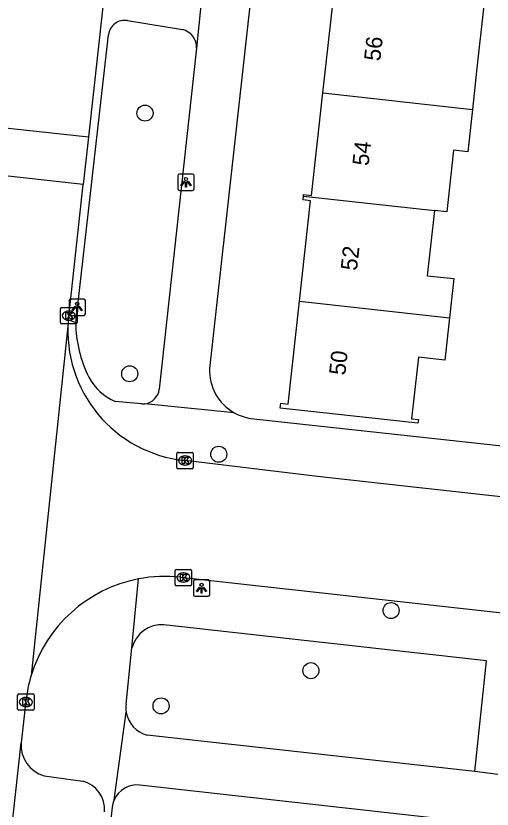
# Model space of a CAD drawing. Extents: x 161928 to 163055, y 386475 to 387428.
# Drawn here: x 162690.3 to 162719.36, y 387082.94 to 387131.37 of the extents above; entities that cross this region are included whole.
import ezdxf

# ---------------------------------------------------------------- set-up
doc = ezdxf.new("R2010")
doc.units = 0
for name, color, linetype in [('IMGEO_Boom', 7, 'Continuous'), ('IMGEO_Kolk', 7, 'Continuous'), ('IMGEO_Lichtpunt', 7, 'Continuous'), ('IMGEO_Pand', 7, 'Continuous'), ('IMGEO_Pand_nummerreeks', 7, 'Continuous'), ('IMGEO_Rijbaan_lokaal_open', 7, 'Continuous'), ('IMGEO_Voetpad_open', 7, 'Continuous')]:
    doc.layers.add(name, color=color, linetype=linetype)

msp = doc.modelspace()

# ---------------------------------------------------------------- linework, layer by layer
at = {"layer": 'IMGEO_Boom'}
for centre in [(162698.177, 387125.43), (162697.245, 387109.517), (162702.679, 387104.601), (162713.194, 387095.063), (162708.302, 387091.392), (162699.156, 387089.238)]:
    msp.add_circle(centre, 0.489, dxfattribs=at)
at = {"layer": 'IMGEO_Kolk'}
for p, q in [((162693.028, 387112.639), (162693.028, 387113.491)), ((162693.103, 387113.565), (162693.955, 387113.565)), ((162694.029, 387113.491), (162694.029, 387112.639)), ((162693.516, 387113.345), (162693.541, 387113.345)), ((162693.955, 387112.565), (162693.103, 387112.565)), ((162693.539, 387112.785), (162693.514, 387112.785)), ((162700.198, 387104.721), (162701.05, 387104.721)), ((162700.123, 387103.795), (162700.123, 387104.647)), ((162700.611, 387104.501), (162700.636, 387104.501)), ((162701.124, 387104.647), (162701.124, 387103.795)), ((162701.05, 387103.721), (162700.198, 387103.721)), ((162700.634, 387103.941), (162700.609, 387103.941)), ((162700.02, 387096.65), (162700.02, 387097.502)), ((162700.095, 387097.576), (162700.947, 387097.576)), ((162701.021, 387097.502), (162701.021, 387096.65)), ((162700.508, 387097.356), (162700.533, 387097.356)), ((162700.947, 387096.576), (162700.095, 387096.576)), ((162700.531, 387096.796), (162700.506, 387096.796)), ((162690.407, 387089.05), (162690.407, 387089.902)), ((162690.482, 387089.976), (162691.334, 387089.976)), ((162690.895, 387089.756), (162690.92, 387089.756)), ((162691.408, 387089.902), (162691.408, 387089.05)), ((162690.918, 387089.196), (162690.893, 387089.196)), ((162691.334, 387088.976), (162690.482, 387088.976))]:
    msp.add_line(p, q, dxfattribs=at)
for points in [[(162693.028, 387112.639), (162693.028, 387113.491)], [(162693.103, 387113.565), (162693.955, 387113.565)], [(162694.029, 387113.491), (162694.029, 387112.639)], [(162693.349, 387113.265), (162693.472, 387113.265), (162693.472, 387113.114), (162693.602, 387113.265), (162693.766, 387113.265), (162693.62, 387113.114), (162693.773, 387112.865), (162693.621, 387112.865), (162693.536, 387113.029), (162693.472, 387112.962), (162693.472, 387112.865), (162693.349, 387112.865), (162693.349, 387113.265)], [(162693.955, 387112.565), (162693.103, 387112.565)], [(162700.198, 387104.721), (162701.05, 387104.721)], [(162700.123, 387103.795), (162700.123, 387104.647)], [(162700.444, 387104.421), (162700.567, 387104.421), (162700.567, 387104.27), (162700.697, 387104.421), (162700.861, 387104.421), (162700.715, 387104.27), (162700.868, 387104.021), (162700.716, 387104.021), (162700.631, 387104.185), (162700.567, 387104.118), (162700.567, 387104.021), (162700.444, 387104.021), (162700.444, 387104.421)], [(162701.124, 387104.647), (162701.124, 387103.795)], [(162701.05, 387103.721), (162700.198, 387103.721)], [(162700.02, 387096.65), (162700.02, 387097.502)], [(162700.095, 387097.576), (162700.947, 387097.576)], [(162701.021, 387097.502), (162701.021, 387096.65)], [(162700.341, 387097.276), (162700.464, 387097.276), (162700.464, 387097.125), (162700.594, 387097.276), (162700.758, 387097.276), (162700.612, 387097.125), (162700.765, 387096.876), (162700.613, 387096.876), (162700.528, 387097.04), (162700.464, 387096.973), (162700.464, 387096.876), (162700.341, 387096.876), (162700.341, 387097.276)], [(162700.947, 387096.576), (162700.095, 387096.576)], [(162690.407, 387089.05), (162690.407, 387089.902)], [(162690.482, 387089.976), (162691.334, 387089.976)], [(162690.728, 387089.676), (162690.851, 387089.676), (162690.851, 387089.525), (162690.981, 387089.676), (162691.145, 387089.676), (162690.999, 387089.525), (162691.152, 387089.276), (162691, 387089.276), (162690.915, 387089.44), (162690.851, 387089.373), (162690.851, 387089.276), (162690.728, 387089.276), (162690.728, 387089.676)], [(162691.408, 387089.902), (162691.408, 387089.05)], [(162691.334, 387088.976), (162690.482, 387088.976)]]:
    msp.add_lwpolyline(points, dxfattribs=at)
for centre, start, end in [((162693.105, 387113.489), 91.552, 178.448), ((162693.105, 387113.489), 91.552, 178.448), ((162693.953, 387113.489), 1.552, 88.448), ((162693.953, 387113.489), 1.552, 88.448), ((162693.105, 387112.641), 181.552, 268.448), ((162693.105, 387112.641), 181.552, 268.448), ((162693.953, 387112.641), 271.552, 358.448), ((162693.953, 387112.641), 271.552, 358.448), ((162700.2, 387104.645), 91.552, 178.448), ((162700.2, 387104.645), 91.552, 178.448), ((162701.048, 387104.645), 1.552, 88.448), ((162701.048, 387104.645), 1.552, 88.448), ((162700.2, 387103.797), 181.552, 268.448), ((162700.2, 387103.797), 181.552, 268.448), ((162701.048, 387103.797), 271.552, 358.448), ((162701.048, 387103.797), 271.552, 358.448), ((162700.097, 387097.5), 91.552, 178.448), ((162700.097, 387097.5), 91.552, 178.448), ((162700.945, 387097.5), 1.552, 88.448), ((162700.945, 387097.5), 1.552, 88.448), ((162700.097, 387096.652), 181.552, 268.448), ((162700.097, 387096.652), 181.552, 268.448), ((162700.945, 387096.652), 271.552, 358.448), ((162700.945, 387096.652), 271.552, 358.448), ((162690.484, 387089.9), 91.552, 178.448), ((162690.484, 387089.9), 91.552, 178.448), ((162691.332, 387089.9), 1.552, 88.448), ((162691.332, 387089.9), 1.552, 88.448), ((162690.484, 387089.052), 181.552, 268.448), ((162690.484, 387089.052), 181.552, 268.448), ((162691.332, 387089.052), 271.552, 358.448), ((162691.332, 387089.052), 271.552, 358.448)]:
    msp.add_arc(centre, 0.0765, start, end, dxfattribs=at)
for centre, major_axis, ratio, start_param, end_param in [((162693.515, 387113.065), (-0.387, 0.002), 0.722429, 4.712389, 7.853982), ((162693.54, 387113.065), (-0.39, 0.002), 0.717154, 1.570796, 4.712389), ((162700.61, 387104.221), (-0.387, 0.002), 0.722429, 4.712389, 7.853982), ((162700.635, 387104.221), (-0.39, 0.002), 0.717154, 1.570796, 4.712389), ((162700.507, 387097.076), (-0.387, 0.002), 0.722429, 4.712389, 7.853982), ((162700.532, 387097.076), (-0.39, 0.002), 0.717154, 1.570796, 4.712389), ((162690.894, 387089.476), (-0.387, 0.002), 0.722429, 4.712389, 7.853982), ((162690.919, 387089.476), (-0.39, 0.002), 0.717154, 1.570796, 4.712389)]:
    msp.add_ellipse(centre, major_axis=major_axis, ratio=ratio, start_param=start_param, end_param=end_param, dxfattribs=at)
at = {"layer": 'IMGEO_Lichtpunt'}
for p, q in [((162701.082, 387121.707), (162700.274, 387121.707)), ((162701.082, 387121.707), (162700.274, 387121.707)), ((162700.18, 387121.612), (162700.18, 387120.805)), ((162700.18, 387121.612), (162700.18, 387120.805)), ((162701.176, 387120.805), (162701.176, 387121.612)), ((162701.176, 387120.805), (162701.176, 387121.612)), ((162700.274, 387120.711), (162701.082, 387120.711)), ((162700.274, 387120.711), (162701.082, 387120.711)), ((162693.543, 387113.982), (162693.543, 387113.175)), ((162693.543, 387113.982), (162693.543, 387113.175)), ((162694.445, 387114.077), (162693.637, 387114.077)), ((162694.445, 387114.077), (162693.637, 387114.077)), ((162694.539, 387113.175), (162694.539, 387113.982)), ((162694.539, 387113.175), (162694.539, 387113.982)), ((162693.637, 387113.081), (162694.445, 387113.081)), ((162693.637, 387113.081), (162694.445, 387113.081)), ((162702.03, 387096.93), (162701.222, 387096.93)), ((162702.03, 387096.93), (162701.222, 387096.93)), ((162701.128, 387096.835), (162701.128, 387096.028)), ((162701.128, 387096.835), (162701.128, 387096.028)), ((162702.124, 387096.028), (162702.124, 387096.835)), ((162702.124, 387096.028), (162702.124, 387096.835)), ((162701.222, 387095.934), (162702.03, 387095.934)), ((162701.222, 387095.934), (162702.03, 387095.934))]:
    msp.add_line(p, q, dxfattribs=at)
for points in [[(162700.554, 387121.276), (162700.593, 387121.248), (162700.405, 387120.986), (162700.367, 387121.013), (162700.554, 387121.276)], [(162700.656, 387121.228), (162700.703, 387121.228), (162700.703, 387120.906), (162700.656, 387120.906), (162700.656, 387121.228)], [(162700.766, 387121.248), (162700.804, 387121.275), (162700.991, 387121.013), (162700.952, 387120.985), (162700.766, 387121.248)], [(162693.917, 387113.646), (162693.956, 387113.618), (162693.768, 387113.356), (162693.73, 387113.383), (162693.917, 387113.646)], [(162694.019, 387113.598), (162694.066, 387113.598), (162694.066, 387113.276), (162694.019, 387113.276), (162694.019, 387113.598)], [(162694.129, 387113.618), (162694.167, 387113.645), (162694.354, 387113.383), (162694.315, 387113.355), (162694.129, 387113.618)], [(162701.502, 387096.499), (162701.541, 387096.471), (162701.353, 387096.209), (162701.315, 387096.236), (162701.502, 387096.499)], [(162701.604, 387096.451), (162701.651, 387096.451), (162701.651, 387096.129), (162701.604, 387096.129), (162701.604, 387096.451)], [(162701.714, 387096.471), (162701.752, 387096.498), (162701.939, 387096.236), (162701.9, 387096.208), (162701.714, 387096.471)]]:
    msp.add_lwpolyline(points, dxfattribs=at)
for centre in [(162700.679, 387121.41), (162694.042, 387113.78), (162701.627, 387096.633)]:
    msp.add_circle(centre, 0.0994, dxfattribs=at)
for centre, start, end in [((162700.274, 387121.612), 90, 180), ((162700.274, 387121.612), 90, 180), ((162701.082, 387121.612), 0, 90), ((162701.082, 387121.612), 0, 90), ((162700.274, 387120.805), 180, 270), ((162700.274, 387120.805), 180, 270), ((162701.082, 387120.805), 270, 0), ((162701.082, 387120.805), 270, 360), ((162693.637, 387113.982), 90, 180), ((162693.637, 387113.982), 90, 180), ((162694.445, 387113.982), 0, 90), ((162694.445, 387113.982), 0, 90), ((162693.637, 387113.175), 180, 270), ((162693.637, 387113.175), 180, 270), ((162694.445, 387113.175), 270, 0), ((162694.445, 387113.175), 270, 360), ((162701.222, 387096.835), 90, 180), ((162701.222, 387096.835), 90, 180), ((162702.03, 387096.835), 0, 90), ((162702.03, 387096.835), 0, 90), ((162701.222, 387096.028), 180, 270), ((162701.222, 387096.028), 180, 270), ((162702.03, 387096.028), 270, 0), ((162702.03, 387096.028), 270, 360)]:
    msp.add_arc(centre, 0.0946, start, end, dxfattribs=at)
at = {"layer": 'IMGEO_Pand'}
for points in [[(162709.037, 387126.661), (162709.721, 387132.833), (162709.211, 387132.89), (162709.232, 387133.079)], [(162718.035, 387132.099), (162718.858, 387132.008), (162718.412, 387127.984), (162718.153, 387125.646)], [(162707.843, 387120.355), (162707.855, 387120.459), (162708.344, 387120.405), (162709.037, 387126.661)], [(162709.037, 387126.661), (162718.153, 387125.646)], [(162718.153, 387125.646), (162717.867, 387123.067), (162717.008, 387123.162), (162716.592, 387119.41), (162715.846, 387119.493)], [(162707.599, 387113.942), (162708.28, 387120.085), (162707.819, 387120.137), (162707.843, 387120.355)], [(162707.843, 387120.355), (162715.846, 387119.493)], [(162715.846, 387119.493), (162715.404, 387115.505), (162717.021, 387115.326), (162716.755, 387112.923)], [(162716.755, 387112.923), (162716.47, 387110.351), (162714.862, 387110.529), (162714.446, 387106.772), (162714.856, 387106.727), (162714.83, 387106.496), (162706.427, 387107.427), (162706.459, 387107.72), (162706.904, 387107.671), (162707.599, 387113.942)], [(162707.599, 387113.942), (162716.755, 387112.923)]]:
    msp.add_lwpolyline(points, dxfattribs=at)
at = {"layer": 'IMGEO_Rijbaan_lokaal_open'}
for points in [[(162703.086, 387199.458), (162699.868, 387170.7), (162694.728, 387123.975)], [(162687.75, 387124.743), (162694.728, 387123.975)], [(162694.728, 387123.975), (162694.409, 387121.082)], [(162694.409, 387121.082), (162687.432, 387121.85)], [(162693.5, 387112.815), (162694.409, 387121.082)], [(162693.5, 387112.815), (162691.231, 387091.093)], [(162722.816, 387101.669), (162708.699, 387103.255), (162700.62, 387104.22)], [(162700.355, 387097.095), (162740.697, 387092.618), (162757.716, 387090.741)], [(162690.914, 387089.548), (162690.631, 387086.989)], [(162687.39, 387057.78), (162688.557, 387068.241), (162690.631, 387086.989)]]:
    msp.add_lwpolyline(points, dxfattribs=at)
for centre, radius, start, end in [((162701.43, 387112.137), 7.959, 175.1145, 264.1614), ((162699.403, 387088.608), 8.541, 100.9735, 163.0841), ((162699.399, 387088.616), 8.532, 83.5699, 100.9616), ((162699.45, 387088.602), 8.588, 163.1365, 173.6737)]:
    msp.add_arc(centre, radius, start, end, dxfattribs=at)
at = {"layer": 'IMGEO_Voetpad_open'}
for points in [[(162710.425, 387184.668), (162702.113, 387109.847)], [(162701.736, 387133.424), (162701.328, 387129.405)], [(162697.108, 387131.081), (162700.458, 387130.533)], [(162693.952, 387112.634), (162695.95, 387130.207)], [(162701.328, 387129.405), (162699.045, 387108.573)], [(162693.952, 387112.634), (162693.5, 387112.815)], [(162697.965, 387107.682), (162696.358, 387107.817)], [(162703.618, 387107.14), (162698.173, 387107.687)], [(162704.628, 387106.791), (162723.145, 387104.777)], [(162697.382, 387092.78), (162697.777, 387096.993)], [(162718.303, 387085.243), (162719.014, 387092.002), (162699.334, 387094.199)], [(162697.025, 387089.351), (162697.382, 387092.78)], [(162696.303, 387083.514), (162697.034, 387088.861)], [(162718.303, 387085.243), (162698.309, 387087.458)], [(162692.017, 387084.974), (162694.376, 387084.652)], [(162719.703, 387085.062), (162718.303, 387085.243)], [(162739.334, 387079.764), (162697.865, 387084.409)], [(162696.181, 387083.06), (162693.706, 387060.498)]]:
    msp.add_lwpolyline(points, dxfattribs=at)
for centre, radius, start, end in [((162696.946, 387130.092), 1.002, 80.6847, 173.4027), ((162700.212, 387129.443), 1.117, 358.0279, 77.2564), ((162701.374, 387112.666), 7.422, 180.2462, 206.8835), ((162705.076, 387109.722), 2.965, 177.5877, 240.5574), ((162697.686, 387110.852), 3.313, 207.7381, 246.3672), ((162698.049, 387108.681), 1.002, 277.125, 353.7876), ((162698.045, 387108.666), 0.987, 265.326, 277.428), ((162705.082, 387109.74), 2.984, 240.6216, 261.2538), ((162699.196, 387092.336), 1.868, 85.7748, 166.2555), ((162698.736, 387089.137), 1.725, 172.8838, 189.2208), ((162698.747, 387089.137), 1.735, 189.147, 255.3801), ((162692.546, 387086.822), 1.922, 175.018, 254.0256), ((162693.923, 387082.921), 1.79, 355.3329, 75.3488), ((162697.696, 387082.894), 1.525, 83.6319, 155.9921), ((162697.739, 387082.885), 1.568, 156.3386, 173.5788)]:
    msp.add_arc(centre, radius, start, end, dxfattribs=at)

# ---------------------------------------------------------------- texts
at = {"layer": 'IMGEO_Pand_nummerreeks'}
for s, p in [('56', (162712.53, 387128.576)), ('54', (162711.818, 387122.181)), ('52', (162711.106, 387115.783)), ('50', (162710.395, 387109.394))]:
    msp.add_text(s, height=1, rotation=83.6517, dxfattribs=at).set_placement(p)

doc.saveas('drawing.dxf')
